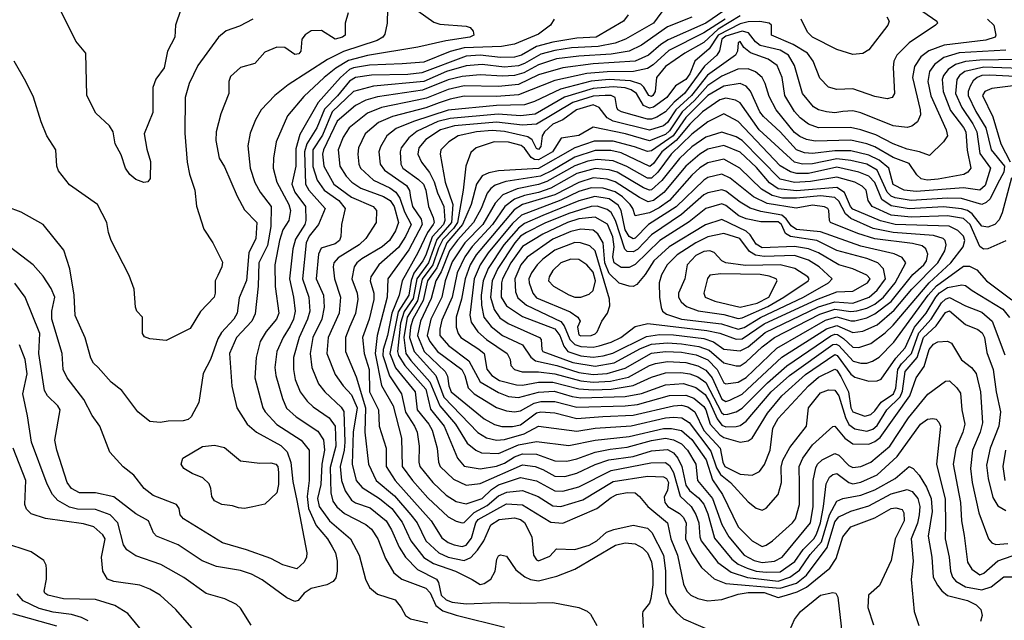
# Model space of a CAD drawing. Extents: x 501367 to 657802, y 482273 to 547541.
# Tile 278 of 656: x 604968 to 609857, y 487251 to 490232. Entities that reach past the tile are written whole.
import ezdxf

# ---------------------------------------------------------------- set-up
doc = ezdxf.new("R2010")
doc.units = 0

msp = doc.modelspace()

# ---------------------------------------------------------------- linework, layer by layer
at = {"layer": '0CON20XD'}
for points in [[(605768.3, 490281.7), (605741.2, 490205), (605738, 490145), (605702.9, 490075), (605685, 489992.5), (605645, 489936.2), (605629.5, 489895), (605628.7, 489771.3), (605585.8, 489665), (605598.8, 489588.8), (605617, 489527), (605616.1, 489443.9), (605605, 489427.5), (605585, 489423.8), (605545, 489438.8), (605515, 489464), (605493.3, 489495), (605471.7, 489561.7), (605442, 489615), (605432, 489675), (605414, 489705), (605347, 489767), (605302, 489855), (605296, 490065), (605246.2, 490125), (605140.5, 490340.5)], [(606795.3, 490285), (606792.8, 490215), (606780.7, 490159.3), (606772.1, 490145), (606742.4, 490127.6), (606576.2, 490073.8), (606496.4, 490033.6), (606302, 489908), (606235.2, 489854.8), (606167.9, 489785), (606138.8, 489735), (606111.9, 489668.1), (606100.4, 489605), (606111.9, 489495), (606135, 489423.1), (606161.8, 489375), (606216.4, 489305), (606215.7, 489205), (606198.3, 489111.7), (606154.8, 489025), (606151.5, 488908.5), (606137.8, 488772.2), (606120.3, 488735), (606044.2, 488655), (606010, 488575), (606022.1, 488412.1), (606046.1, 488305), (606096.9, 488225), (606143.5, 488185), (606265, 488118.4), (606296.9, 488086.9), (606314.4, 488034.4), (606325, 487940), (606344.8, 487845), (606394.6, 487585), (606392.5, 487565), (606380.2, 487539.8), (606345, 487505.7), (606275, 487525.6), (606215, 487556.9), (606095, 487601.3), (605975, 487636), (605782, 487755), (605765.8, 487775), (605760, 487805), (605746.2, 487825), (605630.8, 487870.9), (605585.5, 487905), (605535, 487970.6), (605482.2, 488012.2), (605415.7, 488085), (605366.9, 488215), (605327.5, 488267.5), (605287.1, 488347.1), (605203.5, 488455), (605183.8, 488495), (605179.6, 488575), (605128.3, 488745), (605128.1, 488785), (605142.2, 488855), (605125, 488898.1), (605085, 488958.5), (605034.5, 489015), (604829.9, 489169.9)], [(606600, 490265), (606583.8, 490215), (606583.8, 490155), (606571.2, 490145), (606535, 490135.4), (606467.4, 490177.4), (606415, 490175.6), (606385, 490156.9), (606368.6, 490135), (606364.2, 490075), (606355, 490062.9), (606335, 490058.6), (606284, 490094), (606245, 490094.7), (606185, 490070), (606135, 490013.8), (606065, 489994.3), (606015, 489950), (606007.1, 489925), (606006.9, 489865), (605966.5, 489765), (605944.5, 489675), (605941.4, 489631.4), (605959.1, 489545), (605985, 489500.8), (606047.5, 489355), (606085, 489287.8), (606145.3, 489225), (606141.4, 489145), (606106, 489074), (606095, 488937.5), (606058.7, 488851.3), (606047.5, 488775), (606031.1, 488745), (605970.4, 488679.6), (605951.5, 488648.5), (605915.2, 488544.8), (605878.7, 488475), (605858, 488332), (605818.8, 488261.2), (605805, 488246.7), (605779.5, 488240.5), (605705, 488240), (605665, 488232.9), (605615, 488237.1), (605554.7, 488284.7), (605475, 488391.4), (605422.7, 488432.7), (605358.6, 488505), (605335, 488527.8), (605321.7, 488551.7), (605292.5, 488652.5), (605244.1, 488764.1), (605238.7, 488865), (605217.7, 488995), (605187, 489087), (605084, 489215), (604975, 489275.6), (604905, 489302.5)], [(606905, 490303.3), (607025, 490219.4), (607055, 490209.4), (607185, 490198.8), (607205, 490193.3), (607220, 490175), (607223.3, 490155), (607204, 490145), (607083.5, 490126.5), (606945.2, 490094.8), (606695, 490053.6), (606600.6, 490029.4), (606538.4, 489991.6), (606479.3, 489945), (606379, 489851), (606297.2, 489755), (606242, 489625), (606227.8, 489545), (606227.6, 489495), (606245.2, 489425), (606304.8, 489315), (606312.4, 489285), (606305.2, 489234.8), (606275, 489189.5), (606257.7, 489135), (606235.8, 489015), (606237.2, 488907.2), (606255.2, 488774.8), (606244.1, 488745), (606192.4, 488685), (606162.9, 488635), (606141.6, 488555), (606136.4, 488455), (606174.7, 488305), (606186.6, 488285), (606245, 488223.1), (606366, 488145), (606405.2, 488095.2), (606406, 487945), (606395.1, 487864.9), (606402.1, 487805), (606440.7, 487720.7), (606496.4, 487655), (606520, 487615), (606535.8, 487585), (606544.7, 487545), (606544.7, 487495), (606538, 487462), (606525, 487443.3), (606493.8, 487426.2), (606415, 487408.5), (606380.7, 487385), (606350.4, 487349.6), (606335, 487343.5), (606295, 487362.5), (606171.7, 487451.7), (606119.9, 487479.9), (606065, 487497.9), (605945, 487518.4), (605875, 487545.3), (605755.2, 487625.2), (605648, 487668), (605633.3, 487685), (605607.8, 487745), (605545, 487778.5), (605435, 487863.5), (605345, 487883.7), (605265, 487884.2), (605225.5, 487905), (605203.8, 487935), (605152.1, 488095), (605142.9, 488145), (605168.5, 488295), (605156.9, 488315), (605105.6, 488365.6), (605091.4, 488391.4), (605062.7, 488575), (605068.1, 488675), (604994.6, 488855), (604944.7, 488924.7)], [(608174.7, 490295), (608114.9, 490215.1), (607976.1, 490135), (607924.5, 490115.5), (607841, 490099), (607708.5, 490091.5), (607625, 490079.5), (607555, 490060.1), (607475, 490013.8), (607445, 490002.8), (607375, 489996), (607265, 490008.5), (607185, 490002.2), (607087.6, 489975), (606975, 489924.9), (606725, 489900.9), (606625.3, 489875), (606520.4, 489775), (606471, 489659), (606423.2, 489585), (606423.6, 489503.6), (606445.8, 489435), (606480.4, 489385), (606552.3, 489335), (606584.8, 489295), (606566, 489216), (606563.1, 489155), (606555.7, 489135.7), (606535, 489119.5), (606465, 489097.1), (606451.6, 489068.4), (606439.5, 488945), (606477.2, 488865), (606480.5, 488805), (606468.4, 488745), (606423.8, 488655), (606410.2, 488575), (606419.2, 488505), (606452.4, 488425), (606483.3, 488385), (606565, 488309.1), (606577.3, 488287.3), (606581.8, 488135), (606578.8, 488095), (606559.7, 488015), (606565.7, 487944.3), (606583.5, 487893.5), (606615, 487846.8), (606635, 487833.9), (606709.1, 487809.1), (606787.5, 487745), (606815, 487700.4), (606853.1, 487613.1), (606884.3, 487564.3), (606942.8, 487502.8), (607038.2, 487455), (607048.5, 487438.5), (607061.7, 487375), (607085, 487352.7), (607115, 487341), (607185, 487332.1), (607345, 487340), (607455, 487335.9), (607615, 487340), (607744.7, 487314.7), (607786.1, 487296.1), (607802.2, 487282.2), (607833.8, 487225)], [(608465, 490276.2), (608375, 490214.7), (608187.6, 490132.4), (608151.2, 490108.8), (608090.5, 490055), (608025, 490025.1), (607815, 490012.5), (607665, 489992.9), (607545, 489957.2), (607445, 489910), (607345, 489900.7), (607175, 489902.9), (607095, 489885.8), (606987.9, 489842.1), (606941.9, 489831.9), (606765, 489796), (606695, 489767.9), (606603.9, 489695), (606575, 489648.2), (606549.3, 489585), (606558.3, 489505), (606589.7, 489455), (606617.1, 489425), (606662, 489395), (606775, 489354.3), (606807.1, 489335), (606828.4, 489305), (606848.7, 489225), (606835, 489183.9), (606803.8, 489135), (606767.2, 489105), (606666.6, 489045), (606641.6, 489025), (606628.4, 489005), (606617.4, 488945), (606643.1, 488875), (606646.8, 488845), (606636, 488774), (606605.7, 488705), (606585.7, 488655), (606585.8, 488585), (606638.8, 488458.8), (606685.7, 488305), (606681.8, 488185), (606699.8, 488025), (606738.3, 487945), (606829.2, 487869.2), (606911.1, 487775), (606941, 487735), (606985.2, 487645), (607050, 487585), (607095, 487563.9), (607175, 487548.5), (607207.7, 487562.3), (607241.7, 487598.3), (607272.6, 487645), (607306.8, 487725), (607349.5, 487750.5), (607425, 487758.8), (607455, 487752), (607475, 487737.1), (607510.7, 487665), (607518.9, 487575), (607535, 487550.8), (607545, 487546.2), (607600.7, 487569.3), (607633.6, 487606.4), (607725, 487602.5), (607795, 487623.8), (607834.7, 487645), (607881.9, 487688.1), (607918, 487702), (608015, 487723.8), (608085, 487708.2), (608107.1, 487687.1), (608164.2, 487575), (608174.2, 487495.8), (608174.5, 487385), (608195, 487334.5), (608229.5, 487289.5), (608265, 487258.8), (608433.8, 487185)], [(609452.1, 490272.1), (609522.5, 490225), (609525.8, 490215), (609515.8, 490205), (609385, 490116), (609323.1, 490055), (609309.3, 490025), (609305.9, 489995), (609312.3, 489865), (609300.8, 489845), (609275, 489839.6), (609215, 489850.6), (609105, 489888.5), (609025, 489884.6), (608985, 489897.5), (608940.8, 489940.9), (608908.2, 490025), (608880.6, 490065), (608809, 490109), (608701.2, 490155), (608701.2, 490205), (608688.8, 490215), (608642.7, 490222.7), (608585, 490221.4), (608545, 490211.6), (608436.5, 490155), (608392.4, 490087.6), (608321, 490025), (608295, 489963.5), (608275.2, 489935), (608225, 489904.1), (608180.9, 489845), (608115, 489797.5), (608095, 489792.1), (608066.2, 489806.2), (608030.4, 489865), (608005, 489884.2), (607975, 489893.5), (607915, 489898.8), (607815, 489890.9), (607673.6, 489846.4), (607528, 489762), (607455.4, 489754.6), (607343.4, 489763.4), (607105, 489740.7), (607045, 489726.1), (606941.9, 489678.1), (606901.1, 489645), (606862.8, 489595), (606856.7, 489575), (606860.5, 489515), (606870.8, 489495), (606949.1, 489439.1), (606972.7, 489415), (606985.4, 489385), (606997.7, 489305), (607020.8, 489249.2), (607025.5, 489225.5), (607021.2, 489215), (606993.9, 489176.1), (606945.3, 489074.8), (606866.5, 488935), (606852.2, 488865), (606815.8, 488775), (606794.9, 488665), (606772.8, 488595), (606771.8, 488565), (606804.6, 488464.6), (606864.8, 488375), (606884.3, 488284.3), (606929.2, 488215), (606941.7, 488185), (606951.7, 488115), (606950.3, 488035), (606955.8, 488015), (607020, 487935), (607085, 487872.1), (607135, 487840.2), (607185, 487828.5), (607264.7, 487855), (607310.6, 487899.4), (607345, 487923.3), (607455, 487959.4), (607535, 487943.8), (607625, 487893.4), (607665, 487891.8), (607745, 487914.1), (607905, 487994.9), (608101.8, 488031.8), (608175, 488034.8), (608195, 488020), (608215.1, 487985), (608247.5, 487867.5), (608302.4, 487815), (608326.2, 487776.2), (608339.9, 487735), (608344.5, 487665), (608352.5, 487645), (608435, 487538.6), (608500.6, 487490.6), (608582.6, 487462.6), (608735, 487444.7), (608792.9, 487465), (608839.7, 487500.3), (608893.3, 487576.7), (608949.6, 487640.4), (608988.8, 487775), (609025, 487842.5), (609055.2, 487854.8), (609145, 487871.9), (609215, 487898.7), (609314.6, 487955), (609385, 488013.8), (609405, 488003.6), (609435, 487971.1), (609471.3, 487911.3), (609494.2, 487855), (609498.4, 487791.6), (609478.9, 487668.9), (609497.4, 487565), (609504.3, 487465), (609524.8, 487424.8), (609546.6, 487396.6), (609574.5, 487374.5), (609675, 487348.4), (609717.3, 487327.3), (609740.8, 487305), (609746.4, 487275), (609739.5, 487245)], [(606125.8, 490235), (606059.8, 490200.2), (605993.5, 490176.5), (605954.7, 490145.3), (605852.5, 490005), (605810.4, 489915), (605790.5, 489845), (605788.6, 489668.6), (605799.2, 489525), (605811.5, 489465), (605838.2, 489385), (605845.6, 489305.6), (605882.6, 489192.6), (605928, 489125), (605975, 489027.5), (605972.5, 489005), (605951.7, 488961.7), (605938.8, 488935), (605938.8, 488875), (605933.3, 488855), (605865.9, 488784.1), (605815, 488698.8), (605695, 488640), (605615, 488647.5), (605588.3, 488658.3), (605577.5, 488675), (605577.5, 488755), (605550, 488785), (605543.3, 488805), (605536.2, 488895), (605511.7, 488961.7), (605422.5, 489135), (605408.6, 489175), (605401.4, 489225), (605353.8, 489313.8), (605215, 489411.4), (605161.7, 489481.7), (605153.1, 489505), (605148.1, 489585), (605103.3, 489655), (605074.4, 489725), (605037.4, 489847.4), (604998.1, 489925), (604941.4, 490025)], [(607622.7, 490235), (607604.6, 490205), (607545, 490160.3), (607425, 490109.3), (607361.2, 490098.8), (607175, 490092.1), (607105, 490073.2), (606975, 490020.5), (606868.1, 490011.9), (606705, 490005.1), (606625, 489993), (606605, 489983.8), (606560.3, 489945), (606449.5, 489820.5), (606358.7, 489661.3), (606338.8, 489591.2), (606338.9, 489505), (606319.5, 489415), (606335.1, 489375.1), (606387, 489305), (606389.1, 489235), (606384.2, 489215), (606337.9, 489142.1), (606324.4, 489095), (606307.8, 488945), (606327.3, 488855), (606335.2, 488785), (606328.4, 488745), (606310.5, 488710.5), (606276.1, 488655), (606244.8, 488585), (606235.8, 488505.8), (606239.7, 488465), (606272.5, 488352.5), (606293.8, 488303.9), (606340.2, 488260.2), (606449, 488189), (606476, 488146), (606481.2, 488095), (606468.7, 488025), (606463.9, 487925), (606447.5, 487855), (606454.8, 487815), (606506.2, 487745), (606610.6, 487655), (606653.1, 487575), (606685.9, 487455.9), (606705, 487414.2), (606745, 487380), (606833.1, 487353.1), (606862.5, 487315), (606884.4, 487275), (606908.7, 487258.7), (606995, 487237.9)], [(607989.4, 490255), (607966.9, 490225), (607830.6, 490145), (607735, 490139.5), (607615, 490120.4), (607535, 490097.9), (607460, 490055), (607425, 490046.2), (607356.2, 490043.8), (607255, 490054.7), (607185, 490050.2), (606965, 489968.5), (606895, 489960.1), (606715, 489955.9), (606635, 489945.1), (606605, 489926.5), (606546.4, 489853.6), (606482.1, 489787.9), (606444.4, 489695), (606394.6, 489615.4), (606382.3, 489575), (606387.3, 489415), (606404, 489385), (606484.6, 489295), (606452, 489215), (606405, 489156.5), (606391.1, 489125), (606372.7, 488945), (606404.4, 488855), (606408.8, 488785), (606397.9, 488745), (606356.2, 488655), (606328.4, 488555), (606327.5, 488495), (606335.9, 488445.9), (606360.8, 488385), (606395, 488338.5), (606425, 488309.7), (606505.3, 488255), (606535, 488214.3), (606538.2, 488115), (606509.5, 488009.5), (606512.8, 487882.8), (606522.8, 487842.8), (606543.3, 487813.3), (606580.6, 487780.6), (606687.1, 487727.1), (606715, 487702.5), (606746.3, 487655), (606785, 487556.9), (606825.9, 487485.9), (606865, 487454.3), (606985, 487411.2), (607006.5, 487386.5), (607035.1, 487325.1), (607068.7, 487298.7), (607135, 487275.9), (607376.2, 487216.2)], [(608305, 490243.3), (608185, 490196.2), (608055, 490105.2), (607995, 490075.2), (607905, 490061.1), (607745, 490050.7), (607633.5, 490036.5), (607545, 490008.3), (607471.9, 489968.1), (607425, 489955.3), (607365, 489951.2), (607255, 489957.8), (607165, 489949.3), (607095, 489932.8), (606968.6, 489881.4), (606745, 489849.4), (606687, 489833), (606635, 489806.3), (606545, 489728.3), (606476.6, 489585), (606472.5, 489565), (606478.5, 489505), (606527.9, 489415), (606615, 489351.4), (606722.5, 489305), (606740.5, 489285), (606738.5, 489225), (606687.3, 489145), (606653.3, 489115), (606549.6, 489050.4), (606527.6, 489025), (606523.9, 489005), (606530.5, 488945), (606561.7, 488855), (606554.2, 488775.8), (606500.4, 488655), (606493.5, 488575), (606535, 488470.9), (606575, 488413.9), (606615, 488370.6), (606643.8, 488305), (606624.6, 488185), (606619.2, 488025), (606639.5, 487945), (606669.2, 487909.2), (606755, 487856.2), (606816.7, 487805), (606867.2, 487737.2), (606910, 487645), (606975, 487563), (607022.6, 487532.6), (607132.9, 487495), (607214.2, 487454.2), (607255, 487429.1), (607275, 487432.9), (607308.2, 487455), (607329.1, 487495), (607337.1, 487555), (607345, 487571.2), (607355, 487575.7), (607385, 487570), (607431.9, 487501.9), (607476.7, 487466.7), (607505, 487453.5), (607545, 487446.7), (607635, 487469.2), (607725, 487504.7), (607926.9, 487623.1), (607975, 487636.1), (608025, 487630.2), (608059.9, 487609.9), (608085.7, 487585), (608105, 487541.9), (608112.5, 487495), (608112.6, 487427.4), (608101.5, 487358.5), (608094.7, 487335.3), (608062, 487295), (608060, 487285), (608064, 487215)], [(608470.5, 490235), (608365, 490166), (608191.7, 490078.3), (608113, 490007), (608085, 489989.7), (608015.3, 489974.7), (607885, 489973.3), (607784.9, 489965.1), (607625, 489930.5), (607445, 489859.2), (607335, 489851), (607175, 489851.9), (607105, 489837.7), (607051.3, 489818.7), (606985, 489793.7), (606818.6, 489751.4), (606749.2, 489720.8), (606683.1, 489665), (606650.5, 489595), (606647.2, 489565), (606652.6, 489515), (606660.8, 489495), (606725.3, 489435), (606806.8, 489396.8), (606835.4, 489375.4), (606855.3, 489345.3), (606878.5, 489278.5), (606911.8, 489215), (606883.6, 489155), (606848.4, 489101.5), (606752.1, 489015), (606711.9, 488955), (606708.3, 488935), (606725.9, 488875), (606726.7, 488843.3), (606704, 488746), (606670.4, 488655), (606678.4, 488575), (606703.6, 488495), (606704.6, 488385), (606749.3, 488295), (606752.4, 488215), (606788.3, 488105), (606787.7, 488015), (606833.1, 487945), (607011.9, 487745), (607065, 487659.4), (607095, 487637.4), (607125, 487625.2), (607165, 487617.8), (607185, 487623.7), (607212, 487658), (607232.8, 487735), (607245, 487751.7), (607385, 487828.4), (607465, 487824.4), (607528.8, 487785), (607605, 487737.8), (607665, 487733.3), (607833.9, 487806.1), (607905, 487860.8), (607932.7, 487875), (607985, 487885.6), (608025, 487883.3), (608046.1, 487866.1), (608086.3, 487815), (608185.3, 487735), (608201.1, 487655), (608234.1, 487575), (608265, 487430), (608280.9, 487395), (608300.6, 487375), (608335, 487359.4), (608385, 487347.5), (608455, 487354.8), (608535, 487381), (608585, 487388.6), (608665, 487388.1), (608735, 487364.7), (608775.1, 487374.9), (608828.1, 487391.9), (608874.7, 487415.3), (608990.4, 487509.6), (609022.9, 487557.1), (609054.8, 487665), (609095, 487714.7), (609215, 487758.7), (609295, 487805.7), (609319.1, 487809.1), (609350.3, 487800.3), (609358.9, 487785), (609359.2, 487745), (609315.6, 487655), (609295, 487547.5), (609236.8, 487423.2), (609182, 487375), (609180, 487315), (609207.8, 487227.8)], [(608545, 490251.1), (608436.1, 490183.9), (608365, 490118.7), (608271.2, 490065), (608175, 489998.9), (608130.5, 489945), (608123.3, 489875), (608112.4, 489855), (608105, 489851), (608091.5, 489855), (608067.5, 489897.5), (608052.2, 489912.2), (608001.6, 489928.4), (607895, 489934.6), (607805, 489927.3), (607652.7, 489887.3), (607525, 489825.6), (607475, 489809.4), (607335, 489806), (607095, 489781.8), (606923.2, 489726.8), (606838.3, 489691.7), (606790.9, 489655), (606759.3, 489600.7), (606751.7, 489575), (606758.3, 489515), (606778.9, 489485), (606888.4, 489408.4), (606904.5, 489384.5), (606908.9, 489348.9), (606918.1, 489305), (606961.1, 489241.1), (606966.8, 489215), (606900.9, 489089.1), (606796.5, 488945), (606793.3, 488855), (606743.9, 488665), (606732.5, 488575), (606765.4, 488415.4), (606822.1, 488315), (606863.6, 488155), (606867.5, 488015), (606918.7, 487945), (606995, 487858.3), (607095, 487765.2), (607135, 487742.2), (607165, 487733.9), (607175, 487736.9), (607224.1, 487785.9), (607289.3, 487820.7), (607345, 487868), (607387.6, 487887.6), (607465, 487894.5), (607543.1, 487865), (607615, 487819.8), (607655, 487816.4), (607765, 487849.6), (607915, 487939.7), (608085, 487966.1), (608165, 487963.3), (608180.4, 487955), (608189.8, 487935), (608185, 487896.7), (608167.7, 487862.3), (608171.1, 487835), (608186.6, 487815), (608245, 487780.4), (608263.1, 487763.1), (608276.7, 487735), (608275, 487703.3), (608273.8, 487655), (608306, 487586), (608353.8, 487513.8), (608417, 487457), (608474.2, 487434.2), (608745, 487409.8), (608825, 487435.7), (608874.9, 487475), (608978.2, 487611.8), (609015, 487739.4), (609035, 487764.4), (609095, 487793.2), (609185, 487819.3), (609295, 487878.8), (609375, 487900.9), (609399.4, 487889.4), (609427.8, 487855), (609437.7, 487815), (609434.5, 487774.5)], [(609772.9, 490235), (609804.5, 490205), (609815.6, 490155), (609811.9, 490145), (609765, 490130.2), (609557.8, 490105), (609482.8, 490077.2), (609442.6, 490047.4), (609411.3, 489998.7), (609401.2, 489945), (609439.7, 489785), (609440.3, 489759.7), (609425.5, 489725), (609397.5, 489702.5), (609375, 489695.9), (609305, 489705.2), (609145, 489769.3), (609105, 489778.6), (609054.8, 489775.2), (609015, 489770), (608975, 489773.5), (608935, 489783.8), (608909.5, 489799.5), (608854.7, 489865), (608816.1, 490005), (608786.1, 490055), (608745, 490079.7), (608645, 490103.8), (608621.4, 490121.4), (608586.6, 490166.6), (608555.3, 490175.3), (608475, 490149.9), (608455, 490135.6), (608442.5, 490077.5), (608430.2, 490055), (608368.3, 490001.7), (608269.7, 489865), (608217.2, 489822.8), (608175, 489774.8), (608131.7, 489748.3), (608105, 489737.6), (608085, 489737.6), (607955.6, 489775), (607938.2, 489785), (607932.9, 489795), (607924.3, 489845), (607904.7, 489854.7), (607875, 489854.8), (607815, 489851.4), (607715, 489820.1), (607535, 489712.8), (607465, 489707.5), (607335, 489723.3), (607127.1, 489705), (607057.1, 489685), (606985, 489636.6), (606949.6, 489595), (606945.2, 489565), (606963.8, 489523.8), (607002.5, 489472.5), (607026.7, 489426.7), (607043, 489373), (607074.6, 489304.6), (607079.8, 489235), (607072, 489215), (607016.6, 489153.4), (606985, 489062.8), (606969.5, 489035), (606925.6, 488974.4), (606912.5, 488937.5), (606900.3, 488865), (606847.8, 488782.2), (606806.7, 488575), (606835, 488503.5), (606931.8, 488385), (606942.3, 488295), (607000.5, 488225), (607017, 488195), (607040.7, 488105), (607048.3, 488035), (607055.8, 488015), (607122.1, 487952.1), (607185, 487922.3), (607255, 487929.2), (607465, 488023.3), (607527.1, 488015), (607565, 487999.3), (607625, 487965.9), (607675, 487965.2), (607735, 487981.7), (607825.1, 488024.9), (607892.8, 488047.2), (608015, 488064.6), (608105, 488091.7), (608185, 488099.2), (608215, 488081.5), (608235.9, 488055.9), (608255.5, 488015), (608275, 487921.6), (608293.4, 487895), (608339.1, 487859.1), (608365, 487826.8), (608385, 487778.8), (608418.7, 487658.7), (608504.3, 487554.3), (608535, 487530.3), (608580.1, 487510.1), (608625, 487495.6), (608675, 487489.2), (608745, 487491.4), (608816.5, 487543.5), (608857.9, 487602.1), (608911.2, 487655), (608925, 487677.8), (608944.3, 487735), (608959.4, 487815), (608971.8, 487928.1), (608989.1, 487960.9), (609005.2, 487974.8), (609025, 487978.7), (609085, 487935.2), (609105, 487929), (609145, 487936.9), (609225, 487973.3), (609325, 488063.3), (609440.6, 488225), (609475, 488249.2), (609502.8, 488252.8), (609518.4, 488248.4), (609532.7, 488235), (609540.4, 488215), (609521.2, 488025), (609562.7, 487852.7), (609565.2, 487725.2), (609563.9, 487655), (609583.5, 487565), (609590.7, 487495), (609599.7, 487465), (609617.1, 487445), (609665, 487416.3), (609745, 487402.1), (609792.3, 487417.7), (609855, 487466.6), (609895, 487466.8)], [(609274.4, 490245), (609285.5, 490225), (609279.5, 490205), (609185, 490081.4), (609155, 490064.4), (609105, 490059.5), (609025, 490082.9), (608904.5, 490145), (608880.2, 490170.2), (608847.8, 490235)], [(609865, 490080.5), (609632.8, 490067.2), (609556.7, 490043.3), (609510.5, 490009.5), (609485.5, 489974.5), (609477.4, 489925), (609493.1, 489853.1), (609568.2, 489685), (609574.6, 489655), (609555.3, 489624.8), (609485, 489557.5), (609436.4, 489576.4), (609375, 489588.4), (609305, 489614.8), (609219.8, 489659.8), (609145.1, 489685.1), (609093.3, 489696.7), (608934, 489695), (608885, 489713), (608843.5, 489745), (608815, 489776.7), (608767.6, 489855), (608754, 489945), (608729.1, 490005), (608684.9, 490034.9), (608596.6, 490066.6), (608564, 490094), (608545, 490123.8), (608535, 490116.7), (608531.6, 490075), (608522.2, 490055), (608384.1, 489955.9), (608304.7, 489855), (608226.5, 489785), (608185, 489721), (608165, 489704.1), (608095, 489683.3), (607915, 489727.5), (607884.7, 489744.7), (607845.6, 489795.6), (607815, 489808.9), (607732.2, 489785), (607665.4, 489735)], [(610015, 490035.1), (609735, 490031.5), (609665, 490024.9), (609615, 490008.7), (609578.4, 489985), (609555.2, 489955), (609548.8, 489935), (609553.5, 489875), (609590.3, 489780.3), (609655, 489696.7), (609665.4, 489675), (609673.5, 489583.5), (609691.7, 489495), (609675.7, 489474.3), (609656, 489464), (609529.1, 489440.9), (609474.8, 489434.8), (609445, 489441.6), (609422.2, 489462.2), (609385, 489517.2), (609305, 489547.1), (609215, 489600.3), (609175, 489616), (609095, 489634), (608918, 489628), (608875, 489637), (608841.4, 489651.4), (608815, 489672.2), (608724.3, 489785), (608689.9, 489849.9), (608670.4, 489915), (608654.8, 489944.8), (608622.4, 489972.4), (608585, 489988.5), (608534, 489986), (608455, 489951.6), (608385, 489904.6), (608319.4, 489830.6), (608257.1, 489775), (608195, 489679.5), (608175, 489662.5), (608095, 489630.8), (607976.5, 489665), (607815, 489698.2), (607745, 489656.2), (607656.5, 489643.5), (607613.8, 489575), (607545, 489535.6), (607525, 489537.5), (607508, 489548), (607474.2, 489594.2), (607457.6, 489607.6), (607395, 489624.1), (607324.6, 489625.4), (607235.5, 489595), (607208.3, 489571.7), (607182.8, 489505), (607169.5, 489385), (607141.6, 489225), (607122.3, 489195), (607069, 489141), (607047.6, 489097.6), (607019.9, 489015), (606966.7, 488943.3), (606942.9, 488837.1), (606891.8, 488755), (606876.3, 488655), (606885.9, 488575), (606910.3, 488540.3), (607005.2, 488435.2), (607054.9, 488314.9), (607132.9, 488225), (607190, 488130), (607233.9, 488095), (607261.5, 488081.5), (607345, 488078.2), (607445, 488121.9), (607535, 488139), (607695, 488118.9), (607825, 488145.7), (607995, 488162.9), (608165, 488202.4), (608205, 488202.8), (608255, 488192.7), (608305, 488148), (608376.6, 488046.6), (608408.5, 487948.5), (608457.3, 487875), (608535, 487714.1), (608605, 487644.7), (608655, 487618), (608675, 487623.3), (608706.2, 487645), (608805.3, 487735), (608820.3, 487755), (608839.8, 487825), (608839.5, 487925), (608838.5, 488015), (608857, 488055), (608905, 488121.8), (609005, 488212.2), (609015, 488213.6), (609065.1, 488155.1), (609105, 488127.4), (609184.9, 488125.1), (609215, 488138.3), (609241.4, 488158.6), (609388.2, 488365), (609420, 488455), (609459.6, 488510.4), (609484.8, 488595), (609505, 488621.4), (609526.9, 488633.1), (609575, 488637), (609595, 488625.8), (609644.2, 488544.1), (609694.7, 488505), (609717.5, 488475), (609738.5, 488385), (609749, 488231), (609737.3, 488185), (609699.8, 488095), (609689.6, 488005), (609697.2, 487935), (609730.5, 487785), (609777.8, 487655), (609795.6, 487635.6), (609815, 487627.1), (609875, 487631.8)], [(610025, 489986.7), (609755, 489995.6), (609661.2, 489975), (609634.9, 489955.1), (609621.1, 489935), (609615.4, 489865), (609645.8, 489795), (609700.8, 489715), (609720.8, 489675), (609735, 489568), (609788.1, 489495), (609761.4, 489408.6), (609735, 489384.8), (609655, 489397.6), (609418.7, 489378.7), (609359.5, 489385), (609305, 489412.9), (609284, 489495), (609235.2, 489535.2), (609185, 489559.9), (609095, 489580.1), (609015, 489580.6), (608905, 489567), (608865, 489571), (608825, 489585.9), (608744.3, 489674.3), (608660.7, 489750.7), (608643.5, 489775), (608597.2, 489877.2), (608575, 489901.6), (608545, 489914.8), (608465, 489902.1), (608385, 489855.6), (608275, 489746.7), (608212.1, 489655), (608105, 489580.2), (608085, 489576.7), (608020.8, 489600.8), (607915, 489629.1), (607821, 489629), (607725, 489595.4), (607545, 489492.9), (607345, 489482.3), (607297.8, 489472.2), (607265, 489456.7), (607237, 489415), (607209.6, 489315), (607167.7, 489215), (607089.9, 489125), (607039.4, 489000.6), (606993.9, 488935), (606971.2, 488838.8), (606920.8, 488745), (606908.7, 488705), (606904, 488655), (606926.3, 488585), (607034.1, 488465), (607075, 488357.8), (607242.5, 488182.5), (607286.7, 488156.7), (607335, 488144.8), (607375, 488148.7), (607473.6, 488176.4), (607545, 488214.5), (607735, 488190), (607825, 488204.5), (608005, 488215.7), (608175, 488255.9), (608215, 488259.3), (608256.1, 488256.1), (608292, 488232), (608400.2, 488090.2), (608428.3, 488008.3), (608447.3, 487975), (608498.1, 487935), (608585, 487838.5), (608625, 487806.9), (608655, 487797.1), (608675, 487807.1), (608734.7, 487875.3), (608751.4, 487935), (608749, 488011), (608758.1, 488045), (608791.5, 488108.5), (608875, 488213.6), (608885.2, 488304.8), (608945, 488379.2), (608985, 488394.7), (609015, 488393.7), (609035.5, 488365.5), (609067.9, 488257.9), (609085, 488223), (609115, 488200.9), (609175, 488188.8), (609205, 488200.3), (609225, 488217.2), (609274.6, 488295), (609339.3, 488360.7), (609351.9, 488388.1), (609364.5, 488485), (609424.7, 488555.3), (609455.8, 488655), (609518.4, 488711.6), (609565, 488778), (609585, 488787), (609665, 488718.7), (609725, 488694.7), (609747.2, 488677.2), (609758.1, 488655), (609769.9, 488579.9), (609801, 488495), (609816.3, 488385), (609838.8, 488285), (609830.2, 488215), (609786.4, 488105), (609769.4, 488020.6), (609776.9, 487955), (609800.8, 487860.8), (609825, 487818.2), (609865, 487796.2)], [(610005, 489945.1), (609785, 489956.4), (609745, 489953.8), (609722.1, 489945), (609702.5, 489927.5), (609688, 489902), (609677.8, 489875), (609677.5, 489855), (609715.3, 489775.3), (609765.3, 489695.3), (609792.3, 489585), (609857.6, 489505), (609854.7, 489475.3), (609822.7, 489417.3), (609786.8, 489343.2), (609766.3, 489323.7), (609745, 489314.4), (609645, 489343.6), (609575, 489346.5), (609395, 489333.6), (609315, 489347.9), (609295, 489356.6), (609275, 489376.2), (609225.3, 489485.3), (609175.2, 489514.8), (609095, 489532.9), (609025, 489540.7), (608905, 489515.9), (608854.9, 489514.9), (608815, 489524.8), (608640.7, 489685), (608545, 489819.2), (608521.8, 489831.8), (608475, 489841.5)], [(609915.1, 489905.1), (609795, 489890.6), (609760.4, 489875), (609748.8, 489855), (609800.2, 489750.2), (609839.4, 489615), (609886.8, 489526.8)], [(608475, 489841.5), (608445, 489833.2), (608359, 489775), (608295, 489713.9), (608228.4, 489631.6), (608155.9, 489575), (608115, 489517.1), (608096.8, 489503.2), (607955, 489570.7), (607903.1, 489583.1), (607825, 489581.9), (607725, 489549.7), (607615, 489484), (607554.2, 489455.8), (607382, 489428), (607329.7, 489410.3), (607306.9, 489393.1), (607290, 489370), (607259.3, 489295), (607221.7, 489225), (607142.1, 489137.8), (607101.9, 489085), (607060.2, 488979.8), (607034.4, 488935), (607011.6, 488848.4), (606958.1, 488735), (606944, 488665), (606976.3, 488585), (607081.6, 488485), (607092.5, 488462.5), (607098.9, 488415), (607110.6, 488385), (607275, 488250.8), (607325, 488223), (607362.7, 488212.7), (607415, 488212.6), (607455, 488221), (607535, 488279.8), (607555, 488285.5), (607625, 488280.2), (607735, 488252.1), (607862.9, 488262.9), (608015, 488269.7), (608215, 488315.4), (608255, 488317.8), (608285, 488310.7), (608320.2, 488285), (608365, 488192.4), (608447, 488105), (608459.7, 488035), (608469.4, 488015), (608545, 487976.2), (608605, 487971.7), (608641.2, 487988.8), (608665.7, 488024.3), (608694.3, 488095.7), (608707, 488205), (608735, 488252.1), (608884.9, 488415.1), (608935, 488458), (609015, 488497.2), (609025, 488491.6), (609045, 488461), (609083.2, 488385), (609094.5, 488305), (609104.9, 488284.9), (609165, 488263.5), (609195, 488273), (609215, 488290.7), (609245.7, 488334.3), (609307.2, 488375), (609317.7, 488402.3), (609329.2, 488495), (609346.9, 488523.1), (609396.9, 488575), (609432.5, 488677.5), (609494.1, 488745.9), (609545, 488826.8), (609565, 488845.2), (609585, 488852.7), (609665, 488811.2), (609745, 488780.4), (609797.5, 488735), (609858.9, 488568.9)], [(607665.4, 489735), (607615, 489713), (607574.5, 489675.5), (607563, 489655), (607555, 489602.9), (607545, 489588.2), (607535, 489592), (607512.8, 489635), (607490.9, 489650.9), (607375, 489676.7), (607315, 489681.1), (607235.8, 489675), (607145.5, 489654.5), (607098.8, 489625), (607058.8, 489585), (607055.4, 489565), (607081.6, 489425), (607118.9, 489315), (607112.8, 489225), (607039.4, 489140.6), (606997.5, 489025), (606940.6, 488945), (606921.6, 488848.4), (606876.9, 488783.1), (606859.5, 488725), (606844.1, 488585), (606848.9, 488565), (606880.9, 488515), (606985, 488398.3), (607008.2, 488298.2), (607075.2, 488215), (607142.8, 488055), (607175, 488016.4), (607255, 488003.3), (607335, 488015.4), (607375, 488030.1), (607425, 488061.9), (607465, 488077.8), (607535, 488075.5), (607625, 488042.6), (607685, 488040.6), (607735, 488051.9), (607825, 488085.8), (607899.7, 488100.3), (607985, 488109.7), (608105, 488142.9), (608175, 488154.9), (608215, 488147.1), (608255, 488127), (608284.1, 488095), (608325.6, 488025), (608333, 487945), (608408.3, 487855), (608455, 487726.8), (608489, 487665), (608565.8, 487575), (608615, 487547.3), (608655, 487537.6), (608715.6, 487545), (608754.2, 487565), (608894.4, 487735), (608907.7, 487815), (608907.8, 487945), (608922, 488008), (608930.3, 488025), (608953.3, 488046.7), (609015, 488078.8), (609035, 488070.3), (609085, 488020), (609105, 488009.3), (609145, 488014.8), (609195, 488036.2), (609288.4, 488115), (609381.2, 488255), (609476.8, 488373.2), (609565, 488437.1), (609585, 488439.4), (609621.9, 488405), (609638.8, 488378.8), (609646.7, 488295), (609661.9, 488225), (609651.7, 488185), (609616.6, 488103.4), (609603.5, 488025), (609639.3, 487835), (609644, 487745), (609657.9, 487672.1), (609675, 487539.2), (609695.5, 487505), (609735, 487476.6), (609755, 487484.7), (609825, 487546), (609935, 487584.8)], [(609892.9, 489447.1), (609847.2, 489272.8), (609832.2, 489237.8), (609809.5, 489215), (609775, 489201.2), (609745, 489207.4), (609698.2, 489268.2), (609674.4, 489284.4), (609645, 489293.5), (609555, 489302.1), (609385, 489292.2), (609295, 489307.5), (609249.6, 489339.6), (609215, 489423.4), (609185, 489455.1), (609135, 489474.3), (609025, 489499.3), (608885, 489469), (608827.5, 489467.5), (608796.3, 489476.3), (608745, 489505.6), (608535, 489726.7), (608465, 489765.2), (608385, 489725.2), (608305, 489663), (608203.7, 489565), (608136, 489475), (608105, 489445.1), (608085, 489445.1), (607983.6, 489503.6), (607915, 489531), (607835, 489537.8), (607789.9, 489529.9), (607725, 489506.8), (607585, 489428), (607545, 489413.9), (607437.5, 489392.5), (607367.6, 489362.4), (607329, 489321), (607268.5, 489215), (607178.4, 489125), (607115, 489029.8), (607081.2, 488935), (607064.6, 488855), (607009.3, 488745), (606990.8, 488665), (607004.4, 488634.4), (607042.2, 488585), (607163.9, 488495), (607178.8, 488465), (607194.8, 488404.8), (607224.1, 488374.1), (607335, 488306.9), (607385, 488290.6), (607425, 488286.3), (607455, 488289.8), (607522.1, 488327.9), (607555, 488336.5), (607625, 488336.4), (607735, 488308.3), (607975, 488315.6), (608035, 488322.5), (608195, 488366.2), (608275, 488368.9), (608315, 488353.7), (608365, 488312.3), (608375.5, 488295), (608395.9, 488225), (608445, 488171.9), (608465, 488158.9), (608545, 488135.7), (608585, 488141.1), (608605.8, 488154.2), (608680.9, 488279.1), (608751.7, 488365), (608869.2, 488470.8), (609015, 488570.7), (609027.5, 488565), (609095, 488472.7), (609115, 488457), (609185, 488438.4), (609225, 488439.1), (609245, 488447.1), (609318.4, 488551.6), (609365, 488603.2), (609411.2, 488705), (609469.2, 488775), (609517.1, 488855), (609535, 488875.6), (609575, 488903.1), (609645.9, 488915.9), (609665, 488912.8), (609697.4, 488887.4), (609850.3, 488795), (609883.6, 488753.6)], [(609865.4, 489134.6), (609775, 489094.7), (609753, 489093), (609735.2, 489105.2), (609686.8, 489215), (609655, 489245.3), (609575, 489257.6), (609395, 489251.9), (609295, 489262), (609201.1, 489305), (609181.2, 489335), (609171.4, 489385), (609151.8, 489405), (609114.6, 489425), (609025, 489450.4), (608895, 489428), (608815, 489423.6), (608745, 489440.9), (608555, 489632), (608525, 489650.5), (608455, 489673), (608375, 489649.2), (608305, 489600), (608245, 489543.4), (608156.9, 489433.1), (608105, 489386.4), (608094.9, 489384.9), (608065, 489397.8), (607934.2, 489474.2), (607895, 489486.1), (607825, 489493.7), (607735, 489467.6), (607605, 489395.1), (607545, 489374.3), (607475, 489359.9), (607425, 489341.7), (607376.7, 489305), (607315.3, 489215), (607215, 489106.4), (607177.8, 489055), (607141.1, 488975), (607115, 488853.9), (607065, 488740.5), (607054.5, 488695), (607054.8, 488665), (607096.7, 488615), (607198.3, 488538.3), (607255, 488434.4), (607345, 488380.7), (607395, 488362.1), (607445, 488356.1), (607545, 488382.7), (607622.7, 488387.3), (607711.9, 488361.9), (607755, 488354.4), (607975, 488360.9), (608055, 488376.7), (608175, 488418.7), (608265, 488426.2), (608325, 488406.3), (608371, 488371), (608395, 488332.4), (608430.8, 488250.8), (608455, 488219.1), (608475, 488211.7), (608525, 488212.1), (608545, 488217.1), (608575, 488238.7), (608699.5, 488385), (608790.2, 488465), (609005, 488619.4), (609021.8, 488621.8), (609035, 488615.4), (609106.5, 488536.5), (609145, 488526.3), (609175, 488527.4), (609203.2, 488536.8), (609235, 488557.4), (609308.5, 488631.5), (609478.7, 488865), (609519.8, 488910.2), (609655, 489008.7), (609685, 489008.9), (609720.8, 488990.8), (609769.3, 488935), (609895, 488841.7)], [(608465, 488272.5), (608485, 488273.6), (608525, 488285.9), (608555, 488304.4), (608681.3, 488428.7), (608777, 488513), (608995, 488662.8), (609015, 488670.8), (609028.9, 488668.9), (609059.3, 488649.3), (609105, 488606.4), (609135, 488604.4), (609195, 488624.3), (609265, 488676.8), (609305, 488714.8), (609483.7, 488926.3), (609591, 489025), (609652.7, 489105), (609661.9, 489135), (609655, 489157.2), (609625.8, 489185.8), (609583.2, 489206.8), (609315, 489215.3), (609242.7, 489232.7), (609105, 489292), (609093.9, 489305), (609064, 489374), (609025, 489399.6), (608825, 489382.8), (608735, 489391.5), (608691.7, 489421.7), (608627.4, 489497.4), (608545, 489573.7), (608465, 489608), (608385, 489589.5), (608344.8, 489565), (608275.2, 489505), (608166, 489374), (608115, 489333.8), (608088.4, 489328.4), (608045, 489348.9), (607925, 489426.9), (607885, 489439.8), (607815, 489446), (607745, 489424.2), (607625, 489363), (607465, 489314), (607422.7, 489287.3), (607235.1, 489065), (607205.6, 489015), (607179.3, 488945), (607162.6, 488845), (607136, 488756), (607135.7, 488705), (607144.7, 488675), (607159.2, 488655), (607247.3, 488597.3), (607274.2, 488575), (607287.7, 488497.7), (607311.9, 488465), (607351, 488441), (607435, 488418.8), (607465, 488418.4), (607545, 488433), (607615, 488432.3), (607745, 488398.9), (607815, 488394.5), (607905, 488398.5), (608015, 488416.7), (608105, 488457.7), (608175, 488478.6), (608251.2, 488481.2), (608295, 488474.1), (608335, 488459.1), (608375, 488431.7), (608452.8, 488282.8), (608465, 488272.5)], [(608475, 488337), (608495, 488342.8), (608555, 488372.5), (608753.1, 488556.9), (608975, 488697.2), (609025, 488714.4), (609105, 488679.1), (609155, 488685.8), (609225, 488717.8), (609309.9, 488790.1), (609398, 488895), (609527.5, 489025), (609561.3, 489085), (609568.4, 489115), (609564.1, 489135), (609553.2, 489145), (609505, 489161.3), (609305.5, 489175.5), (609205.9, 489195.9), (609094.7, 489244.7), (609068.7, 489268.7), (609035, 489331.3), (609015, 489349.7), (608945, 489356.7), (608825, 489345.7), (608755, 489345.7), (608705, 489358.8), (608650.7, 489390.7), (608544.2, 489495), (608465, 489539.4), (608385, 489520.5), (608345, 489495.9), (608305, 489460.4), (608194.1, 489335), (608142.9, 489297.1), (608095, 489272.4), (608025, 489257.5), (608012.4, 489295), (607998.9, 489315), (607962, 489352), (607925, 489377.1), (607865.3, 489395.3), (607805, 489396.7), (607745, 489378.5), (607655, 489335.9), (607459.2, 489260.9), (607415, 489220.3), (607293.9, 489075), (607255.1, 489015), (607225.2, 488945.2), (607202.9, 488765), (607210.5, 488730.5), (607242.8, 488682.8), (607285.8, 488645), (607388.5, 488575), (607404.3, 488545), (607406.9, 488515), (607425.6, 488495), (607463.3, 488483.3), (607545, 488484.1), (607625, 488474.2), (607755, 488439.2), (607815, 488433.4), (607902.2, 488437.8), (607991.8, 488458.2), (608095, 488514.8), (608124.9, 488525.1), (608185, 488534.6), (608275, 488529.9), (608335, 488513.8), (608375, 488493), (608406.4, 488455), (608455, 488348), (608475, 488337)], [(608475, 488424.1), (608535, 488432.8), (608575, 488455.5), (608727.9, 488602.1), (608969.3, 488740.7), (609025, 488757), (609095, 488737.1), (609115, 488736.9), (609175, 488751.5), (609215, 488771.4), (609295, 488833.7), (609403.2, 488966.8), (609457.4, 489015), (609470, 489035), (609477.2, 489067.2), (609467.3, 489095), (609448.8, 489108.8), (609401.3, 489121.3), (609215, 489143.3), (609129.8, 489169.8), (608994.5, 489225), (608988.5, 489235), (608986.2, 489285), (608980.9, 489295), (608965, 489303.1), (608905, 489310.4), (608824.4, 489295.6), (608679.9, 489319.9), (608611.8, 489351.8), (608495.4, 489445.4), (608455, 489464.4), (608385, 489447.9), (608365, 489436), (608227, 489303), (608090.6, 489215), (608025, 489147.6), (608015, 489144.1), (607995, 489155.7), (607975, 489188.9), (607954.6, 489285), (607940.4, 489310.4), (607895, 489342.1), (607823.9, 489353.9), (607745, 489332.6), (607565, 489260), (607475, 489219.9), (607445, 489197.7), (607372.6, 489115), (607293.7, 488996.3), (607268.9, 488935), (607259.2, 488865), (607260.5, 488815), (607273.3, 488755), (607308.9, 488708.9), (607365, 488664.8), (607465, 488618.1), (607506.5, 488556.5), (607528.7, 488538.7), (607635.1, 488515.1), (607745, 488481.5), (607815, 488471.3), (607885, 488475.9), (607975, 488501.4), (608105, 488576.6), (608175, 488585.3), (608255, 488581.6), (608327.6, 488567.6), (608385, 488542.9), (608431.5, 488495), (608465, 488430), (608475, 488424.1)], [(607825, 488512.3), (607920.6, 488529.4), (608050.3, 488599.7), (608105, 488621.8), (608185, 488628), (608255, 488622.7), (608339.6, 488609.6), (608391.4, 488591.4), (608465, 488528.4), (608525, 488513.1), (608545, 488514), (608575, 488533), (608655, 488608.8), (608715.7, 488655), (608940.5, 488769.5), (609015, 488794.4), (609095, 488783.4), (609125, 488786), (609175, 488800), (609215, 488820.6), (609256.9, 488855), (609314.6, 488925), (609367.8, 489025), (609350.7, 489050.7), (609310, 489070), (609145, 489107.1), (608945, 489178.3), (608825, 489190), (608798.7, 489208.7), (608774.1, 489244.1), (608751.7, 489261.7), (608649, 489279), (608596, 489296), (608545.3, 489325.3), (608475, 489380), (608455, 489387.8), (608385, 489372.7), (608365, 489361.6), (608254.8, 489265), (608105, 489164.5), (608035, 489091.5), (608015, 489079), (607985, 489081.2), (607972.6, 489092.6), (607926.7, 489235), (607905, 489274.8), (607885, 489290), (607835, 489305.6), (607805, 489304.6), (607695, 489270.3), (607575, 489221.5), (607485.3, 489175), (607455, 489156.6), (607425.9, 489125), (607342.6, 488997.4), (607313.6, 488935), (607306.3, 488855), (607323.6, 488793.6), (607352.2, 488752.2), (607393.2, 488723.2), (607550, 488655), (607556.9, 488645), (607560.5, 488595), (607566.5, 488585), (607715, 488530.2), (607825, 488512.3)], [(607815, 488556.7), (607865, 488563.3), (607913.6, 488576.4), (608080.8, 488659.2), (608145, 488669.7), (608215, 488668.2), (608365, 488648.8), (608412.5, 488632.5), (608465, 488596.7), (608545, 488589), (608585, 488608.9), (608670.4, 488679.6), (608935, 488806.4), (609015, 488832), (609105.1, 488824.9), (609186.5, 488855), (609225, 488888.5), (609266.8, 488945), (609257.2, 488995), (609228.9, 489025), (609175, 489045.8), (609025, 489085.5), (608926.2, 489135), (608795.9, 489155.9), (608771.3, 489171.3), (608750.3, 489215), (608735, 489228.3), (608647.6, 489227.6), (608575, 489243.3), (608538.8, 489258.8), (608475, 489308.8), (608455, 489317.2), (608375, 489294.8), (608291.8, 489228.2), (608146.4, 489135), (608025, 489016.4), (607995, 489001), (607955, 489001.9), (607920, 489025), (607912.9, 489055), (607919.3, 489105), (607913.7, 489153.7), (607886.1, 489216.1), (607825, 489250.9), (607745, 489243.2), (607687.9, 489225), (607565, 489167.2), (607465, 489105.8), (607406.8, 489025), (607365.1, 488945), (607361, 488925), (607358.7, 488855), (607385, 488811.2), (607465, 488758.1), (607625, 488696.6), (607650.7, 488665), (607670.8, 488610.8), (607690.7, 488585), (607755, 488562.7), (607815, 488556.7)], [(607815, 488606.5), (607845, 488612.5), (607905, 488631.8), (607952.7, 488655), (608025, 488708.4), (608086.5, 488723.5), (608379.4, 488689.4), (608445, 488675.1), (608525, 488645.7), (608555, 488648.1), (608665, 488722.2), (608926.4, 488843.6), (609025, 488881), (609105, 488884.3), (609178.2, 488925), (609190.5, 488945), (609175, 488964.1), (609105, 488995.2), (609034.9, 489014.9), (608935, 489074.5), (608884.7, 489094.7), (608815, 489106), (608655, 489099.8), (608625, 489118.3), (608594.5, 489164.5), (608575, 489182.3), (608455, 489240.2), (608373.3, 489213.3), (608192.9, 489105), (608117.6, 489035), (608073.2, 488966.8), (608032.3, 488917.7), (608015, 488908), (607995, 488908.6), (607945, 488923.8), (607895, 488972.8), (607874.3, 489025), (607864.6, 489124.6), (607838.1, 489168.1), (607815, 489186.8), (607755, 489191.6), (607705, 489180.7), (607615, 489141.9), (607487.6, 489052.4), (607456.2, 489015), (607426.8, 488945), (607430.2, 488880.2), (607442, 488852), (607484.3, 488814.3), (607655, 488733.1), (607672.3, 488712.3), (607700.5, 488645), (607725, 488620.3), (607755, 488609.1), (607815, 488606.5)], [(608535, 488695.9), (608565, 488703.6), (608645.9, 488754.1), (608860.4, 488855), (608984.7, 488925), (609002.4, 488945), (608938.3, 489005), (608885, 489038.5), (608815, 489060.9), (608665, 489056.7), (608622.5, 489062.5), (608591.2, 489081.2), (608544.2, 489145), (608465, 489170.9), (608385, 489153.8), (608325, 489123.4), (608232, 489065), (608182.6, 489015), (608155.6, 488965), (608144, 488925), (608144.8, 488855), (608152.8, 488802.8), (608160.3, 488785), (608180.2, 488769.8), (608254.9, 488744.9), (608452.3, 488722.3), (608535, 488695.9)], [(607755, 488663), (607805, 488664.8), (607825, 488672.3), (607835, 488683.1), (607859.4, 488735), (607886.5, 488775), (607898.4, 488811.6), (607897.6, 488845), (607825, 489085.3), (607798.7, 489108.7), (607752.5, 489125), (607725, 489125.2), (607625, 489088.4), (607565, 489042.4), (607537, 489015), (607509.6, 488975), (607496.3, 488945), (607497.1, 488925), (607515.7, 488875), (607535, 488851.7), (607702, 488782), (607739.5, 488755), (607751.4, 488735), (607738, 488705), (607745, 488667.5), (607755, 488663)], [(607755, 488854.7), (607795, 488869.5), (607815, 488888.1), (607827.5, 488935), (607815, 488978.5), (607783.8, 489015), (607745, 489041.1), (607705, 489042.5), (607655, 489024.7), (607615, 488986.2), (607597.2, 488955), (607594, 488935), (607619.1, 488909.1), (607695, 488866), (607725, 488855.3), (607755, 488854.7)], [(608535, 488748.8), (608555, 488751.6), (608682.4, 488807.6), (608762.8, 488855), (608884, 488935), (608888.4, 488945), (608882, 488955), (608817.6, 488997.6), (608745, 489014.2), (608572.5, 489012.5), (608475, 489024.5), (608455, 489034.2), (608415.9, 489075.9), (608395, 489084.4), (608365, 489081.8), (608325, 489061.9), (608281.6, 489015), (608271.6, 488945), (608238.9, 488875), (608239.2, 488855), (608252.2, 488832.2), (608278.6, 488808.6), (608336.3, 488786.3), (608465, 488768.6), (608535, 488748.8)], [(608545, 488804.9), (608629.3, 488825), (608687.2, 488855), (608729.2, 488935), (608723.8, 488945), (608689.6, 488959.6), (608645, 488967.1), (608449.1, 488970.9), (608395, 488964.4), (608383.1, 488946.9), (608365.4, 488875), (608371.8, 488855), (608419.4, 488835), (608545, 488804.9)], [(606116.9, 487226.9), (606065, 487312), (606045, 487329.2), (605986.9, 487356.9), (605893.7, 487383.7), (605783.3, 487463.3), (605668.5, 487528.5), (605545, 487571.6), (605500.4, 487600.4), (605484.4, 487625), (605456.1, 487735), (605418.2, 487775), (605345, 487801.2), (605255, 487802.7), (605215, 487812.3), (605156.9, 487845), (605131.2, 487875), (605105, 487926.9), (605026.7, 488135), (605007.6, 488265), (604983.3, 488375), (605005.8, 488474.2), (604995, 488545.6), (604967.6, 488617.6)], [(606085, 487805.8), (606055, 487808.6), (606025, 487819.2), (605972.5, 487825), (605935, 487844), (605922, 487865), (605918, 487905), (605908.8, 487928.8), (605877.4, 487957.4), (605825, 487979.2), (605784, 488005), (605769.2, 488025), (605778.8, 488055), (605876.1, 488113.9), (605935, 488120), (605985, 488109.2), (606065, 488042), (606160.9, 488030.9), (606215, 488032.1), (606239.2, 488025), (606250, 488015), (606253.3, 487985), (606253.1, 487925), (606245, 487883.3), (606185, 487826.7), (606125, 487814), (606085, 487805.8)], [(605822.8, 487212.8), (605743.3, 487305), (605665, 487375.5), (605615, 487406.2), (605565, 487424.7), (605435, 487442.7), (605404.6, 487455), (605380.9, 487495), (605374.7, 487565), (605392.3, 487655), (605380.8, 487675), (605336.9, 487715), (605285, 487729.2), (605096.6, 487756.6), (605025, 487779.2), (605001.7, 487801.7), (604994.4, 487825), (604999.2, 487945), (604936.6, 488105)], [(609863.6, 488095), (609849.2, 488015), (609859.6, 487945)], [(609434.5, 487774.5), (609426.8, 487733.2), (609395.2, 487655), (609404.7, 487545), (609394, 487454), (609409.4, 487295), (609432.9, 487225)], [(605701.8, 487045), (605505, 487285.5), (605440.8, 487325), (605345, 487354.7), (605185, 487357.8), (605108.6, 487375), (605092.9, 487385), (605090, 487395), (605101.2, 487455), (605101.2, 487505), (605100, 487525), (605087.7, 487547.7), (605025, 487591.1), (604885, 487636.7)], [(605307.5, 487247.5), (605274.4, 487264.4), (605225, 487280.2), (605135, 487291.4), (605065, 487309.6), (604985, 487347.1), (604955, 487382.2)], [(608845, 487084.2), (608807.5, 487085), (608788.3, 487098.3), (608777.5, 487115), (608780, 487175), (608815.8, 487255), (608844.4, 487295), (608944.2, 487375), (609005, 487388.7), (609020.6, 487385), (609030.6, 487365), (609047.7, 487222.3), (609046.8, 487185), (609039.1, 487160.9), (609015, 487138.9), (608845, 487084.2)], [(605152.4, 487222.4), (604933.7, 487283.7)]]:
    msp.add_lwpolyline(points, dxfattribs=at)

doc.saveas('drawing.dxf')
